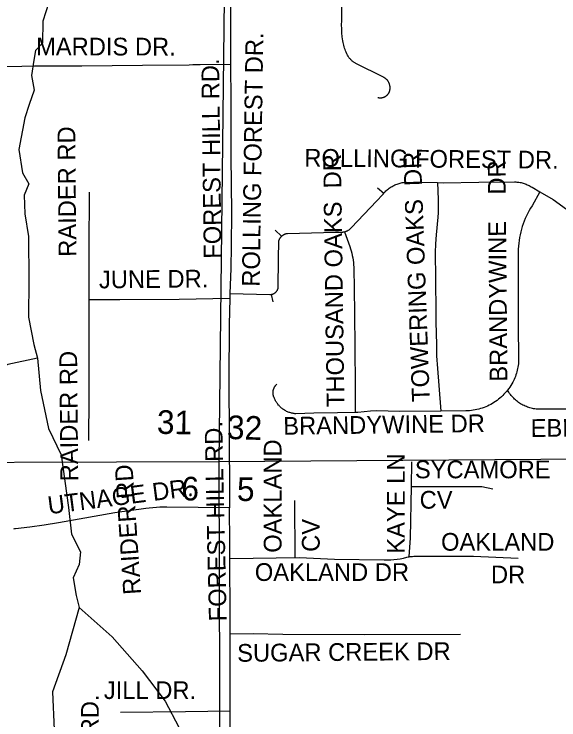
# Model space of a CAD drawing. Extents: x 1670563 to 1761545, y 515755 to 578944.
# Drawn here: x 1698008 to 1700311, y 532515 to 535500 of the extents above; entities that cross this region are included whole.
import ezdxf

# ---------------------------------------------------------------- set-up
doc = ezdxf.new("R2010")
doc.units = 0
for name, color, linetype in [('4_TwnRge', 7, 'Continuous'), ('5_sectionlines', 7, 'Continuous'), ('62_text', 7, 'Continuous'), ('SHP_LINE', 7, 'Continuous'), ('STREETCL', 7, 'Continuous'), ('STRNAMES', 7, 'Continuous')]:
    doc.layers.add(name, color=color, linetype=linetype)

msp = doc.modelspace()

# ---------------------------------------------------------------- linework, layer by layer
at = {"layer": '4_TwnRge'}
msp.add_lwpolyline([(1677728, 533231.8), (1683031.7, 533346.7), (1683119.4, 533342.5), (1688238.5, 533490), (1688376.1, 533487.8), (1693684.6, 533590.9), (1698873.3, 533608.2), (1704126.3, 533645.6)], dxfattribs=at)
at = {"layer": '5_sectionlines'}
msp.add_lwpolyline([(1698933.7, 538868.1), (1698873.3, 533608.2), (1698889.2, 528322.1), (1698871.1, 523008), (1698848.1, 517668.9)], dxfattribs=at)
at = {"layer": 'SHP_LINE'}
for points in [[(1698155, 535550), (1698129, 535471), (1698128, 535378), (1698099, 535347), (1698092, 535305), (1698082, 535241), (1698093, 535179), (1698072, 535118), (1698054, 535062), (1698028, 534927), (1698044, 534829), (1698071, 534783), (1698050, 534735), (1698054, 534656), (1698069, 534560), (1698071, 534374), (1698069, 534219), (1698091, 534103), (1698107, 534045)], [(1698107, 534045), (1697982, 534018), (1697856, 533960), (1697659, 533865), (1697565, 533818), (1697518, 533818), (1697422, 533824), (1697311, 533821), (1697246, 533842), (1697155, 533877), (1697119, 533899)], [(1698107, 534045), (1698120, 533908), (1698154, 533748), (1698207, 533636), (1698238, 533414), (1698251, 533301), (1698289, 533226), (1698283, 533172), (1698258, 533116), (1698271, 533042), (1698283, 532991)], [(1698283, 532991), (1698227, 532790), (1698171, 532634), (1698178, 532474), (1698206, 532200), (1698220, 531947), (1698178, 531842), (1698182, 531560)], [(1698283, 532991), (1698422, 532866), (1698550, 532723), (1698647, 532594), (1698705, 532484), (1698730, 532345), (1698732, 532296), (1698748, 532140), (1698727, 532058), (1698692, 531960), (1698685, 531725), (1698697, 531517), (1698721, 531373), (1698688, 531313), (1698639, 531210), (1698573, 531153), (1698507, 531100), (1698473, 531068)]]:
    msp.add_lwpolyline(points, dxfattribs=at)
at = {"layer": 'STREETCL'}
for points in [[(1698919.1, 536117.7), (1698919.6, 536071.7), (1698921.7, 535840.4), (1698923.4, 535605.2), (1698922.5, 535368.8), (1698923.1, 535287.8)], [(1699546.5, 535147.5), (1699547.9, 535147.1), (1699549.3, 535146.9), (1699550.7, 535146.6), (1699552.1, 535146.4), (1699553.5, 535146.3), (1699554.9, 535146.2), (1699556.4, 535146.2), (1699557.8, 535146.2), (1699559.2, 535146.3), (1699560.6, 535146.4), (1699562, 535146.5), (1699563.4, 535146.8), (1699564.8, 535147), (1699566.2, 535147.3), (1699567.6, 535147.7), (1699569, 535148.1), (1699570.3, 535148.5), (1699571.7, 535149), (1699573, 535149.6), (1699574.3, 535150.2), (1699575.6, 535150.8), (1699576.8, 535151.5), (1699578, 535152.2), (1699579.2, 535152.9), (1699580.4, 535153.7), (1699581.6, 535154.6), (1699582.7, 535155.5), (1699583.8, 535156.4), (1699584.8, 535157.3), (1699585.9, 535158.3), (1699586.8, 535159.3), (1699587.8, 535160.4), (1699588.7, 535161.5), (1699589.6, 535162.6), (1699590.4, 535163.8), (1699591.2, 535164.9), (1699592, 535166.1), (1699592.7, 535167.4), (1699593.4, 535168.6), (1699594, 535169.9), (1699594.6, 535171.2), (1699595.1, 535172.9), (1699595.7, 535174.5), (1699596.1, 535176.2), (1699596.5, 535177.9), (1699596.9, 535179.6), (1699597.1, 535181.3), (1699597.4, 535183), (1699597.5, 535184.8), (1699597.6, 535186.5), (1699597.7, 535188.2), (1699597.6, 535190), (1699597.6, 535191.7), (1699597.4, 535193.4), (1699597.2, 535195.2), (1699597, 535196.9), (1699596.6, 535198.6), (1699596.3, 535200.3), (1699595.8, 535202), (1699595.3, 535203.6), (1699594.8, 535205.3), (1699594.2, 535206.9), (1699593.5, 535208.5), (1699592.8, 535210.1), (1699592, 535211.7), (1699591.2, 535213.2), (1699590.3, 535214.7), (1699589.3, 535216.2), (1699588.4, 535217.6), (1699587.3, 535219), (1699586.2, 535220.4), (1699585.1, 535221.7), (1699583.9, 535223), (1699582.7, 535224.2), (1699581.5, 535225.4), (1699580.2, 535226.6), (1699578.8, 535227.7), (1699577.4, 535228.7), (1699576, 535229.7), (1699574.6, 535230.7), (1699573.1, 535231.6), (1699571.6, 535232.5), (1699570, 535233.3), (1699453.1, 535291.9), (1699450.8, 535293.1), (1699448.5, 535294.4), (1699446.3, 535295.8), (1699444.1, 535297.2), (1699441.9, 535298.7), (1699439.8, 535300.3), (1699437.8, 535301.9), (1699435.8, 535303.7), (1699433.9, 535305.4), (1699432, 535307.3), (1699430.2, 535309.2), (1699428.4, 535311.2), (1699426.8, 535313.2), (1699425.2, 535315.3), (1699423.6, 535317.4), (1699422.2, 535319.6), (1699420.8, 535321.8), (1699417.7, 535327.3), (1699414.8, 535332.9), (1699412.1, 535338.6), (1699409.6, 535344.4), (1699407.3, 535350.2), (1699405.2, 535356.2), (1699403.3, 535362.2), (1699401.6, 535368.3), (1699400.1, 535374.4), (1699398.9, 535380.5), (1699397.8, 535386.7), (1699395.7, 535403.7), (1699394.2, 535420.8), (1699393.3, 535437.9), (1699392.9, 535455), (1699393.1, 535472.1), (1699393.1, 535715)], [(1698923.1, 535287.8), (1698794.5, 535286), (1698764, 535285.2), (1698748.8, 535284.4), (1698550.5, 535282.8), (1698294.1, 535280.3), (1698165.1, 535279.5), (1698094.4, 535279.5), (1698041.4, 535278.7), (1697939.5, 535277.9), (1697843, 535275.4), (1697692.3, 535272.4)], [(1698923.1, 535287.8), (1698924.2, 535134.9), (1698924.7, 534898.9), (1698926.8, 534661.2), (1698925.5, 534520.1), (1698923.8, 534424.8), (1698920.8, 534318.3)], [(1699570.7, 534742.5), (1699573.7, 534746), (1699576.9, 534749.3), (1699580.2, 534752.6), (1699583.6, 534755.7), (1699587.1, 534758.7), (1699590.7, 534761.6), (1699594.4, 534764.3), (1699598.2, 534767), (1699602.1, 534769.5), (1699606, 534771.8), (1699610.1, 534774.1), (1699614.2, 534776.1), (1699618.4, 534778.1), (1699622.6, 534779.9), (1699627, 534781.6), (1699631.3, 534783.1), (1699635.7, 534784.4), (1699640.2, 534785.6), (1699644.7, 534786.7), (1699649.2, 534787.6), (1699653.8, 534788.3), (1699658.3, 534788.9), (1699662.9, 534789.3), (1699667.6, 534789.6), (1699798, 534787.5)], [(1699798, 534787.5), (1699800.8, 534716), (1699801.3, 534697.4), (1699801.1, 534678.9), (1699800.4, 534660.4), (1699799, 534642), (1699792.5, 534566.1), (1699790, 534529.4), (1699788.7, 534492.7), (1699788.6, 534455.9), (1699789.7, 534419.1), (1699791.6, 534199.3), (1699793.4, 534102.2), (1699793.5, 534073), (1699793.8, 534055.1), (1699794.7, 534037.2), (1699796.2, 534019.3), (1699812, 533821.3)], [(1699798, 534787.5), (1699822.5, 534787.2), (1699972.8, 534789.6), (1700124.3, 534790.6), (1700128.9, 534790.5), (1700133.5, 534790.2), (1700138.1, 534789.8), (1700142.7, 534789.2), (1700147.2, 534788.4), (1700151.7, 534787.5), (1700156.2, 534786.5), (1700160.7, 534785.2), (1700165.1, 534783.9), (1700169.4, 534782.4), (1700173.7, 534780.7), (1700177.9, 534778.9), (1700182.1, 534776.9), (1700186.2, 534774.8), (1700190.2, 534772.6), (1700194.2, 534770.2), (1700198.1, 534767.7), (1700231.2, 534748.4)], [(1698325.4, 534292.2), (1698326, 534523.4), (1698327.5, 534729.3), (1698327.5, 534747.9)], [(1699544.4, 534766.2), (1699570.7, 534742.5)], [(1700231.2, 534748.4), (1700198.2, 534689.9), (1700191.7, 534679.6), (1700185.6, 534669.1), (1700179.8, 534658.4), (1700174.4, 534647.5), (1700169.3, 534636.4), (1700164.7, 534625.1), (1700160.4, 534613.8), (1700156.5, 534602.2), (1700153, 534590.6), (1700149.9, 534578.8), (1700147.2, 534566.9), (1700144.9, 534555), (1700143, 534542.9), (1700141.5, 534530.9), (1700140.5, 534518.7), (1700139.8, 534506.6), (1700138.9, 534409.8), (1700139.7, 534191.9), (1700140.8, 534034.9), (1700140.5, 534028), (1700140, 534021.2), (1700139.2, 534014.5), (1700138.2, 534007.7), (1700137.1, 534001), (1700135.7, 533994.3), (1700134, 533987.7), (1700132.2, 533981.1), (1700130.1, 533974.6), (1700127.9, 533968.2), (1700125.4, 533961.8), (1700122.7, 533955.6), (1700119.8, 533949.4), (1700116.7, 533943.3), (1700112.8, 533936.4), (1700108.6, 533929.5), (1700104.2, 533922.9), (1700099.6, 533916.3), (1700094.8, 533910)], [(1700231.2, 534748.4), (1700287.2, 534715.9), (1700343.5, 534675.5)], [(1699405.6, 534580), (1699407.6, 534580.6), (1699409.6, 534581.2), (1699411.5, 534581.9), (1699413.4, 534582.6), (1699415.3, 534583.4), (1699417.1, 534584.3), (1699419, 534585.2), (1699420.7, 534586.2), (1699422.5, 534587.2), (1699424.2, 534588.3), (1699425.9, 534589.5), (1699427.6, 534590.7), (1699429.2, 534591.9), (1699430.7, 534593.2), (1699432.2, 534594.6), (1699433.7, 534596), (1699541, 534710), (1699565.2, 534735.7), (1699567.9, 534739.1), (1699570.7, 534742.5)], [(1699112, 534587.2), (1699139, 534560.7)], [(1699139, 534560.7), (1699140.1, 534561.7), (1699141.3, 534562.8), (1699142.5, 534563.8), (1699143.7, 534564.7), (1699145, 534565.6), (1699146.3, 534566.5), (1699147.6, 534567.3), (1699148.9, 534568.1), (1699150.3, 534568.8), (1699151.7, 534569.5), (1699153.1, 534570.1), (1699154.6, 534570.7), (1699156, 534571.2), (1699157.5, 534571.7), (1699159, 534572.1), (1699160.5, 534572.5), (1699162, 534572.9), (1699163.6, 534573.1), (1699366.9, 534578), (1699391.8, 534578.1), (1699393.8, 534578.2), (1699395.8, 534578.3), (1699397.8, 534578.5), (1699399.8, 534578.8), (1699401.7, 534579.2), (1699403.7, 534579.6), (1699405.6, 534580)], [(1699405.6, 534580), (1699427.4, 534517.6), (1699430.5, 534508.2), (1699433.4, 534498.6), (1699435.9, 534489), (1699438, 534479.2), (1699439.9, 534469.4), (1699441.4, 534459.6), (1699442.6, 534449.7), (1699443.5, 534439.8), (1699444.1, 534429.8), (1699446.8, 534238.4), (1699449.6, 533934.3), (1699450.7, 533815.3)], [(1699096.3, 534315), (1699097.5, 534315.2), (1699098.6, 534315.5), (1699099.8, 534315.8), (1699100.9, 534316.1), (1699102, 534316.5), (1699103.1, 534316.9), (1699104.2, 534317.3), (1699105.3, 534317.8), (1699106.4, 534318.4), (1699107.4, 534318.9), (1699108.4, 534319.5), (1699109.4, 534320.1), (1699110.4, 534320.8), (1699111.4, 534321.5), (1699112.3, 534322.2), (1699113.2, 534323), (1699114.1, 534323.7), (1699114.9, 534324.6), (1699115.7, 534325.4), (1699116.5, 534326.3), (1699117.3, 534327.2), (1699118, 534328.1), (1699118.7, 534329), (1699119.4, 534330), (1699120.1, 534331), (1699120.7, 534332), (1699121.2, 534333.1), (1699121.8, 534334.1), (1699122.2, 534335.2), (1699122.7, 534336.3), (1699123.1, 534337.4), (1699123.5, 534338.5), (1699123.9, 534339.6), (1699124.2, 534340.8), (1699126.6, 534466.1), (1699126.7, 534537.9), (1699127, 534539.4), (1699127.4, 534540.9), (1699127.8, 534542.4), (1699128.3, 534543.8), (1699128.9, 534545.3), (1699129.5, 534546.7), (1699130.1, 534548.1), (1699130.8, 534549.5), (1699131.5, 534550.9), (1699132.3, 534552.2), (1699133.2, 534553.5), (1699134, 534554.8), (1699134.9, 534556), (1699135.9, 534557.2), (1699136.9, 534558.4), (1699137.9, 534559.5), (1699139, 534560.7)], [(1698920.8, 534318.3), (1698920.2, 534296.9)], [(1698920.8, 534318.3), (1699089.7, 534314.5), (1699090.8, 534314.5), (1699091.9, 534314.6), (1699093, 534314.6), (1699094.1, 534314.7), (1699095.2, 534314.8), (1699096.3, 534315)], [(1699103.4, 534283.8), (1699096.3, 534315)], [(1698323.8, 533696.3), (1698325.3, 533881.6), (1698325.3, 534219.3), (1698325.4, 534292.2)], [(1698920.2, 534296.9), (1698706.6, 534293.7), (1698455, 534292.2), (1698325.4, 534292.2)], [(1698920.2, 534296.9), (1698917, 534188), (1698916.2, 533952), (1698917.4, 533714.3), (1698919.1, 533475.7), (1698919.4, 533411.8)], [(1699450.7, 533815.3), (1699374.7, 533813.7), (1699274.8, 533812.8), (1699199.3, 533810), (1699195.6, 533810.3), (1699192, 533810.8), (1699188.4, 533811.3), (1699184.7, 533812), (1699181.2, 533812.9), (1699177.6, 533813.8), (1699174.1, 533814.9), (1699170.6, 533816.1), (1699167.2, 533817.4), (1699163.8, 533818.8), (1699160.4, 533820.3), (1699157.1, 533822), (1699153.9, 533823.8), (1699150.8, 533825.7), (1699147.7, 533827.6), (1699144.6, 533829.7), (1699141.7, 533831.9), (1699138.8, 533834.2), (1699136, 533836.6), (1699133.3, 533839.1), (1699130.7, 533841.7), (1699128.2, 533844.4), (1699125.7, 533847.1), (1699123.4, 533850), (1699121.1, 533852.9), (1699119, 533855.9), (1699117, 533859), (1699115.1, 533862.1), (1699113.2, 533865.3), (1699111.5, 533868.6), (1699109.9, 533871.9), (1699108.5, 533875.2), (1699107.1, 533878.7), (1699105.9, 533882.1), (1699105.3, 533883.7), (1699104.8, 533885.3), (1699104.4, 533886.8), (1699104, 533888.4), (1699103.6, 533890.1), (1699103.4, 533891.7), (1699103.1, 533893.3), (1699103, 533894.9), (1699102.8, 533896.6), (1699102.8, 533898.2), (1699102.8, 533899.9), (1699102.8, 533901.5), (1699103, 533903.2), (1699103.1, 533904.8), (1699103.4, 533906.5), (1699103.6, 533908.1), (1699104, 533909.7), (1699104.4, 533911.3), (1699104.8, 533912.9), (1699105.3, 533914.4), (1699105.9, 533916), (1699106.5, 533917.5), (1699107.1, 533919), (1699107.9, 533920.5), (1699108.6, 533922), (1699109.4, 533923.4), (1699110.3, 533924.8), (1699111.2, 533926.2), (1699112.2, 533927.5), (1699113.2, 533928.9), (1699114.2, 533930.1), (1699115.3, 533931.4), (1699116.4, 533932.6), (1699117.6, 533933.7), (1699118.8, 533934.8)], [(1700094.8, 533910), (1700089.8, 533903.9), (1700084.7, 533898), (1700079.3, 533892.3), (1700073.8, 533886.8), (1700068.1, 533881.5), (1700062.2, 533876.3), (1700056.1, 533871.4), (1700049.9, 533866.6), (1700043.5, 533862.1), (1700036.9, 533857.8), (1700030.3, 533853.8), (1700023.4, 533849.9), (1700016.5, 533846.3), (1700009.4, 533842.9), (1700002.3, 533839.8), (1699995, 533836.9), (1699987.6, 533834.2), (1699980.2, 533831.8), (1699972.7, 533829.7), (1699965.1, 533827.8), (1699957.4, 533826.2), (1699949.7, 533824.8), (1699941.9, 533823.7), (1699934.2, 533822.9), (1699926.4, 533822.3), (1699918.5, 533822), (1699812, 533821.3)], [(1700360.8, 533829.3), (1700220.7, 533829.2), (1700215.3, 533829.7), (1700210, 533830.4), (1700204.7, 533831.3), (1700199.4, 533832.4), (1700194.2, 533833.6), (1700189, 533835), (1700183.9, 533836.6), (1700178.8, 533838.3), (1700173.8, 533840.2), (1700168.8, 533842.3), (1700164, 533844.6), (1700159.2, 533847), (1700154.5, 533849.6), (1700149.8, 533852.4), (1700145.3, 533855.3), (1700140.9, 533858.3), (1700136.6, 533861.5), (1700132.4, 533864.8), (1700128.3, 533868.3), (1700124.3, 533872), (1700120.5, 533875.7), (1700116.8, 533879.6), (1700113.2, 533883.6), (1700109.8, 533887.7), (1700106.5, 533892), (1700103.3, 533896.3), (1700100.3, 533900.8), (1700097.5, 533905.3), (1700094.8, 533910)], [(1699812, 533821.3), (1699637.1, 533820.2), (1699541.2, 533822), (1699514.6, 533820.7), (1699488.1, 533818.5), (1699461.6, 533815.5), (1699450.7, 533815.3)], [(1699688, 533503.1), (1699689.6, 533607.2)], [(1699678.4, 533205.5), (1699684.7, 533285), (1699688, 533503.1)], [(1699688, 533502.8), (1699903.9, 533502.8), (1699986.1, 533502.8), (1700032.2, 533492.5)], [(1699196.8, 533201.3), (1699194.7, 533442.8)], [(1698919.4, 533411.8), (1698654.1, 533415.2), (1698639.2, 533415.3), (1698624.3, 533415), (1698609.4, 533414.1), (1698594.5, 533412.8), (1698579.7, 533411), (1698565, 533408.8), (1698433.7, 533391.1), (1698283.5, 533364.7), (1698195.6, 533348.5), (1698135.4, 533338.4), (1698074.9, 533330.1), (1698014.2, 533323.7), (1698009.7, 533323.2), (1698005.2, 533322.5)], [(1698920.2, 533198.3), (1698920, 533263.5), (1698919.4, 533411.8)], [(1698920.2, 533198.4), (1699215.2, 533201.5), (1699363.1, 533194.5), (1699573.2, 533192.4), (1699586.8, 533192.4), (1699600.3, 533192.9), (1699613.8, 533193.9), (1699627.3, 533195.3), (1699640.7, 533197.2), (1699654.1, 533199.6), (1699658.8, 533201.1), (1699663.7, 533202.5), (1699668.6, 533203.6), (1699673.5, 533204.6), (1699678.4, 533205.5)], [(1698921.5, 532878.8), (1698921.2, 532955.8), (1698920.2, 533198.3)], [(1699678.4, 533205.5), (1699683.3, 533206.2), (1699688.2, 533206.7), (1699693.1, 533207.1), (1699698, 533207.3), (1699702.9, 533207.4), (1699707.8, 533207.3), (1699950.6, 533207.8), (1700139.7, 533198.9)], [(1698921.5, 532878.8), (1699019.5, 532881.1), (1699144.1, 532877.9), (1699491.5, 532876), (1699894.8, 532877.3)], [(1698921.7, 532551.7), (1698922.1, 532754.3), (1698921.5, 532878.8)], [(1698921.7, 532551.7), (1698732.2, 532549.4), (1698457.3, 532546.2)], [(1698920.5, 532097.2), (1698920.7, 532241), (1698921.6, 532500.8), (1698921.7, 532551.7)]]:
    msp.add_lwpolyline(points, dxfattribs=at)

# ---------------------------------------------------------------- texts
at = {"layer": '62_text'}
for s, rotation, p in [('31', 358.9328, (1698611.2, 533725.5)), ('32', 358.1866, (1698906.8, 533703.7)), ('6', 358.9328, (1698714.5, 533444.2)), ('5', 358.9328, (1698949.5, 533441.8))]:
    msp.add_text(s, height=100, rotation=rotation, dxfattribs=at).set_placement(p)
at = {"layer": 'STRNAMES'}
for s, rotation, p in [('ROLLING FOREST DR.', 89.1662, (1699046.2, 534346.9)), ('MARDIS DR.', 359.9387, (1698100.8, 535325.7)), ('FOREST HILL RD.', 90.7247, (1698885.1, 534466.1)), ('RAIDER RD', 90.5178, (1698271.3, 534474.2)), ('ROLLING FOREST DR.', 359.5109, (1699234.8, 534855.5)), ('THOUSAND OAKS  DR', 90.817, (1699404.8, 533838.8)), ('TOWERING OAKS  DR', 92.0574, (1699765.8, 533861.4)), ('BRANDYWINE    DR', 90.5109, (1700094, 533946)), ('JUNE DR.', 0.5178, (1698367, 534340.3)), ('RAIDER RD', 90.5178, (1698279.2, 533524.7)), ('BRANDYWINE DR', 0.7856, (1699146.5, 533721)), ('EBBERT DR', 0.5109, (1700192.3, 533712)), ('FOREST HILL RD.', 91.3029, (1698907.1, 532933.2)), ('OAKLAND ', 90.0109, (1699138.7, 533222.3)), ('KAYE LN', 90.0109, (1699660, 533218.2)), ('SYCAMORE ', 0.0109, (1699702.6, 533537.2)), ('RAIDER RD', 93.824, (1698545, 533047.6)), ('UTNAGE DR.', 7.275, (1698154.9, 533384.9)), ('CV', 0.0109, (1699722.6, 533408.8)), ('CV', 90.0109, (1699300, 533226.1)), ('OAKLAND ', 0.0109, (1699813.2, 533230.9)), ('OAKLAND DR', 0.0109, (1699025.8, 533103.1)), ('DR', 0.0109, (1700024.3, 533093.1)), ('SUGAR CREEK DR', 0.517, (1698951.4, 532761)), ('JILL DR.', 359.9387, (1698387.5, 532603.9)), ('RAIDER RD.', 89.9387, (1698365.5, 532043.4))]:
    msp.add_text(s, height=75, rotation=rotation, dxfattribs=at).set_placement(p)

doc.saveas('drawing.dxf')
